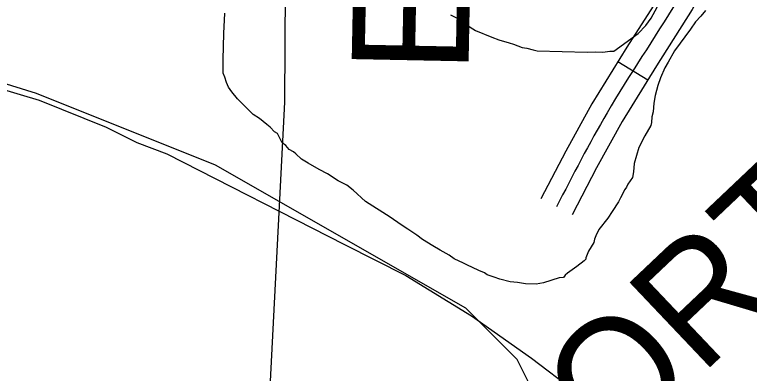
# Model space of a CAD drawing. Extents: x 3263578 to 3301413, y 764927 to 798602.
# Drawn here: x 3293417 to 3294045, y 784397 to 784704 of the extents above; entities that cross this region are included whole.
import ezdxf

# ---------------------------------------------------------------- set-up
doc = ezdxf.new("R2010")
doc.units = 0
for name, color, linetype in [('V-RIVR-RANG-IDEN', 7, 'Continuous'), ('V-ROAD-CNTR', 7, 'Continuous'), ('V-SITE-VEGE', 7, 'Continuous'), ('V-TOPO-BNDY', 7, 'Continuous'), ('V-TOPO-GNAM-IDEN', 7, 'Continuous'), ('V-TOPO-SHOR', 7, 'Continuous')]:
    doc.layers.add(name, color=color, linetype=linetype)

msp = doc.modelspace()

# ---------------------------------------------------------------- linework, layer by layer
at = {"layer": 'V-ROAD-CNTR'}
msp.add_line((3293958.56, 784647.51), (3293933.02, 784663.25), dxfattribs=at)
for points in [[(3293998.88, 785777.23), (3293999.8, 785721.65), (3294001.56, 785646.75), (3294006.78, 785527.37), (3294013.18, 785407.98), (3294020.79, 785288.23), (3294028.48, 785168.38), (3294033.82, 785079.41), (3294038.89, 784990.17), (3294039.84, 784939.89), (3294040, 784890.69), (3294042.48, 784868.7), (3294045.22, 784844.92), (3294044.74, 784827.99), (3294040.69, 784803.75), (3294032.89, 784780.06), (3294015.83, 784742.76), (3293996.52, 784707.87), (3293966.11, 784659.77), (3293936.71, 784612.05), (3293914.79, 784572.56), (3293893.76, 784532.19)], [(3294007.26, 785018.15), (3294008.91, 784989.04), (3294009.84, 784939.55), (3294010.01, 784888.95), (3294012.68, 784865.31), (3294015.17, 784843.62), (3294014.81, 784830.9), (3294011.48, 784810.96), (3294004.91, 784791.03), (3293989.03, 784756.28), (3293970.7, 784723.17), (3293940.66, 784675.65), (3293910.81, 784627.21), (3293888.36, 784586.77), (3293867.15, 784546.05)]]:
    msp.add_lwpolyline(points, dxfattribs=at)
msp.add_spline([(3294370.58, 785990.76), (3294338.7, 786001.56), (3294279.19, 786036.29), (3294216.45, 786068.98), (3294118.77, 786070.87), (3294035.94, 786049.12), (3294013.53, 786037.73), (3293992.41, 786019.91), (3293983.64, 785984.23), (3293976.49, 785899.85), (3293983.56, 785796.44), (3293986.57, 785646.24), (3293998.2, 785407.1), (3294013.51, 785167.45), (3294023.9, 784989.6), (3294025, 784889.82), (3294030.2, 784844.27), (3294018.9, 784785.55), (3293983.61, 784715.52), (3293923.76, 784619.63), (3293880.46, 784539.12)], degree=3, dxfattribs=at)
at = {"layer": 'V-SITE-VEGE'}
for p, q in [((3293961.41, 784700.49), (3293970.29, 784717.01)), ((3293595.93, 784687.53), (3293596.93, 784704.77)), ((3294007.98, 784707.02), (3294003.9, 784702.21)), ((3293789.8, 784703.55), (3293796.61, 784699.9)), ((3293796.61, 784699.9), (3293803.36, 784694.77)), ((3293956.79, 784694.22), (3293961.41, 784700.49)), ((3294003.9, 784702.21), (3293999.32, 784697.41)), ((3293803.36, 784694.77), (3293811.12, 784690.1)), ((3293950.18, 784687.5), (3293956.79, 784694.22)), ((3293999.32, 784697.41), (3293995.18, 784691.11)), ((3293595.27, 784665.35), (3293595.93, 784687.53)), ((3293811.12, 784690.1), (3293825.25, 784684.26)), ((3293929.5, 784672.32), (3293950.18, 784687.5)), ((3293995.18, 784691.11), (3293981.32, 784672.77)), ((3293825.25, 784684.26), (3293831.11, 784682.11)), ((3293831.11, 784682.11), (3293839.91, 784679.39)), ((3293839.91, 784679.39), (3293843.83, 784678.29)), ((3293843.83, 784678.29), (3293851.15, 784675.61)), ((3293851.15, 784675.61), (3293855.08, 784674.99)), ((3293855.08, 784674.99), (3293860.46, 784673.36)), ((3293860.46, 784673.36), (3293863.9, 784672.76)), ((3293863.9, 784672.76), (3293906.78, 784671.51)), ((3293981.32, 784672.77), (3293976.1, 784663.06)), ((3293906.78, 784671.51), (3293914.19, 784671.78)), ((3293914.19, 784671.78), (3293920.11, 784671.61)), ((3293920.11, 784671.61), (3293926.05, 784672.42)), ((3293926.05, 784672.42), (3293929.5, 784672.32)), ((3293595.42, 784653.5), (3293595.27, 784665.35)), ((3293976.1, 784663.06), (3293973, 784658.22)), ((3293973, 784658.22), (3293969.29, 784649.45)), ((3293596.8, 784650.01), (3293595.42, 784653.5)), ((3293598.15, 784645.53), (3293596.8, 784650.01)), ((3293969.29, 784649.45), (3293967.13, 784643.09)), ((3293384.19, 784646.27), (3293438.07, 784630.43)), ((3293600, 784641.53), (3293598.15, 784645.53)), ((3293602.85, 784637.5), (3293600, 784641.53)), ((3293967.13, 784643.09), (3293964.9, 784634.28)), ((3293607.6, 784631.44), (3293602.85, 784637.5)), ((3293438.07, 784630.43), (3293495.3, 784607.38)), ((3293612.88, 784626.35), (3293607.6, 784631.44)), ((3293964.9, 784634.28), (3293963.73, 784627.9)), ((3293621.03, 784618.21), (3293612.88, 784626.35)), ((3293963.73, 784627.9), (3293963.02, 784620.52)), ((3293626.35, 784614.6), (3293621.03, 784618.21)), ((3293961.9, 784616.11), (3293961.75, 784611.18)), ((3293963.02, 784620.52), (3293961.9, 784616.11)), ((3293632.61, 784609.49), (3293626.35, 784614.6)), ((3293961.75, 784611.18), (3293961.19, 784608.73)), ((3293495.3, 784607.38), (3293521.64, 784594.13)), ((3293635.51, 784607.43), (3293632.61, 784609.49)), ((3293639.34, 784603.37), (3293635.51, 784607.43)), ((3293961.19, 784608.73), (3293956, 784600)), ((3293641.76, 784601.82), (3293639.34, 784603.37)), ((3293645.97, 784593.8), (3293641.76, 784601.82)), ((3293956, 784600), (3293950.77, 784589.79)), ((3293521.64, 784594.13), (3293547.19, 784584.47)), ((3293648.87, 784591.74), (3293645.97, 784593.8)), ((3293651.73, 784588.2), (3293648.87, 784591.74)), ((3293655.61, 784586.12), (3293651.73, 784588.2)), ((3293657.54, 784584.58), (3293655.61, 784586.12)), ((3293950.77, 784589.79), (3293946.91, 784576.09)), ((3293547.19, 784584.47), (3293699.03, 784506.96)), ((3293662.34, 784580), (3293657.54, 784584.58)), ((3293668.15, 784576.38), (3293662.34, 784580)), ((3293677.38, 784571.17), (3293668.15, 784576.38)), ((3293946.91, 784576.09), (3293946.21, 784569.2)), ((3293684.67, 784567.5), (3293677.38, 784571.17)), ((3293693.86, 784561.31), (3293684.67, 784567.5)), ((3293946.21, 784569.2), (3293945.58, 784564.29)), ((3293701.15, 784557.65), (3293693.86, 784561.31)), ((3293945.58, 784564.29), (3293941.46, 784558.49)), ((3293706.46, 784553.54), (3293701.15, 784557.65)), ((3293717.03, 784543.86), (3293706.46, 784553.54)), ((3293938.87, 784554.12), (3293935.2, 784546.83)), ((3293940.4, 784556.05), (3293938.87, 784554.12)), ((3293941.46, 784558.49), (3293940.4, 784556.05)), ((3293738.35, 784530.41), (3293717.03, 784543.86)), ((3293933.62, 784543.42), (3293927.95, 784535.2)), ((3293935.2, 784546.83), (3293933.62, 784543.42)), ((3293927.95, 784535.2), (3293924.32, 784529.39)), ((3293747.52, 784523.72), (3293738.35, 784530.41)), ((3293924.32, 784529.39), (3293916.64, 784519.75)), ((3293753.34, 784520.1), (3293747.52, 784523.72)), ((3293761.08, 784514.94), (3293753.34, 784520.1)), ((3293916.64, 784519.75), (3293914.02, 784514.4)), ((3293765.91, 784511.34), (3293761.08, 784514.94)), ((3293774.62, 784505.66), (3293765.91, 784511.34)), ((3293912.94, 784511.47), (3293912.36, 784508.52)), ((3293914.02, 784514.4), (3293912.94, 784511.47)), ((3293699.03, 784506.96), (3293751.71, 784480.48)), ((3293780.93, 784502.02), (3293774.62, 784505.66)), ((3293912.36, 784508.52), (3293907.71, 784501.26)), ((3293788.7, 784497.84), (3293780.93, 784502.02)), ((3293793.05, 784494.76), (3293788.7, 784497.84)), ((3293907.71, 784501.26), (3293905.56, 784495.4)), ((3293800.84, 784491.07), (3293793.05, 784494.76)), ((3293803.75, 784489.51), (3293800.84, 784491.07)), ((3293904.01, 784492.98), (3293897.95, 784488.22)), ((3293905.54, 784494.42), (3293904.01, 784492.98)), ((3293905.56, 784495.4), (3293905.54, 784494.42)), ((3293813.98, 784484.77), (3293803.75, 784489.51)), ((3293818.85, 784482.65), (3293813.98, 784484.77)), ((3293897.95, 784488.22), (3293889.89, 784482.54)), ((3293751.71, 784480.48), (3293807.71, 784445.87)), ((3293821.27, 784481.1), (3293818.85, 784482.65)), ((3293827.13, 784478.96), (3293821.27, 784481.1)), ((3293832.01, 784477.33), (3293827.13, 784478.96)), ((3293882.86, 784478.31), (3293869.42, 784474.26)), ((3293886.33, 784478.7), (3293882.86, 784478.31)), ((3293887.86, 784480.63), (3293886.33, 784478.7)), ((3293889.89, 784482.54), (3293887.86, 784480.63)), ((3293840.83, 784475.1), (3293832.01, 784477.33)), ((3293847.22, 784474.42), (3293840.83, 784475.1)), ((3293854.09, 784473.23), (3293847.22, 784474.42)), ((3293862.97, 784472.97), (3293854.09, 784473.23)), ((3293869.42, 784474.26), (3293862.97, 784472.97)), ((3293807.71, 784445.87), (3293859.2, 784409.62)), ((3293859.2, 784409.62), (3293895.81, 784381.82))]:
    msp.add_line(p, q, dxfattribs=at)
at = {"layer": 'V-TOPO-BNDY'}
msp.add_lwpolyline([(3299171.8, 792803.85), (3294693.52, 792012.26), (3294407.24, 788260.64), (3293659.32, 786573.57), (3293647.84, 784628.78), (3293622.95, 784145.79), (3293562.11, 783871.7), (3293439.77, 783580.65)], dxfattribs=at)
at = {"layer": 'V-TOPO-SHOR'}
msp.add_lwpolyline([(3293859.84, 784382.35), (3293846.73, 784408.59), (3293803.01, 784452.32), (3293588.77, 784574.77), (3293435.73, 784635.99), (3293308.94, 784675.36)], dxfattribs=at)

# ---------------------------------------------------------------- texts
at = {"layer": 'V-RIVR-RANG-IDEN'}
msp.add_text('R-253.75', height=83, rotation=47.05612, dxfattribs=at).set_placement((3293226.62, 784600.39))
at = {"layer": 'V-TOPO-GNAM-IDEN'}
for s, rotation, p in [('EAST  BATON ROUGE', 88.86557, (3293805.1, 784652.63)), ('PORT HICKEY LDG.', 43.47175, (3293863.58, 784261.4))]:
    msp.add_text(s, height=99.9998, rotation=rotation, dxfattribs=at).set_placement(p)

doc.saveas('drawing.dxf')
